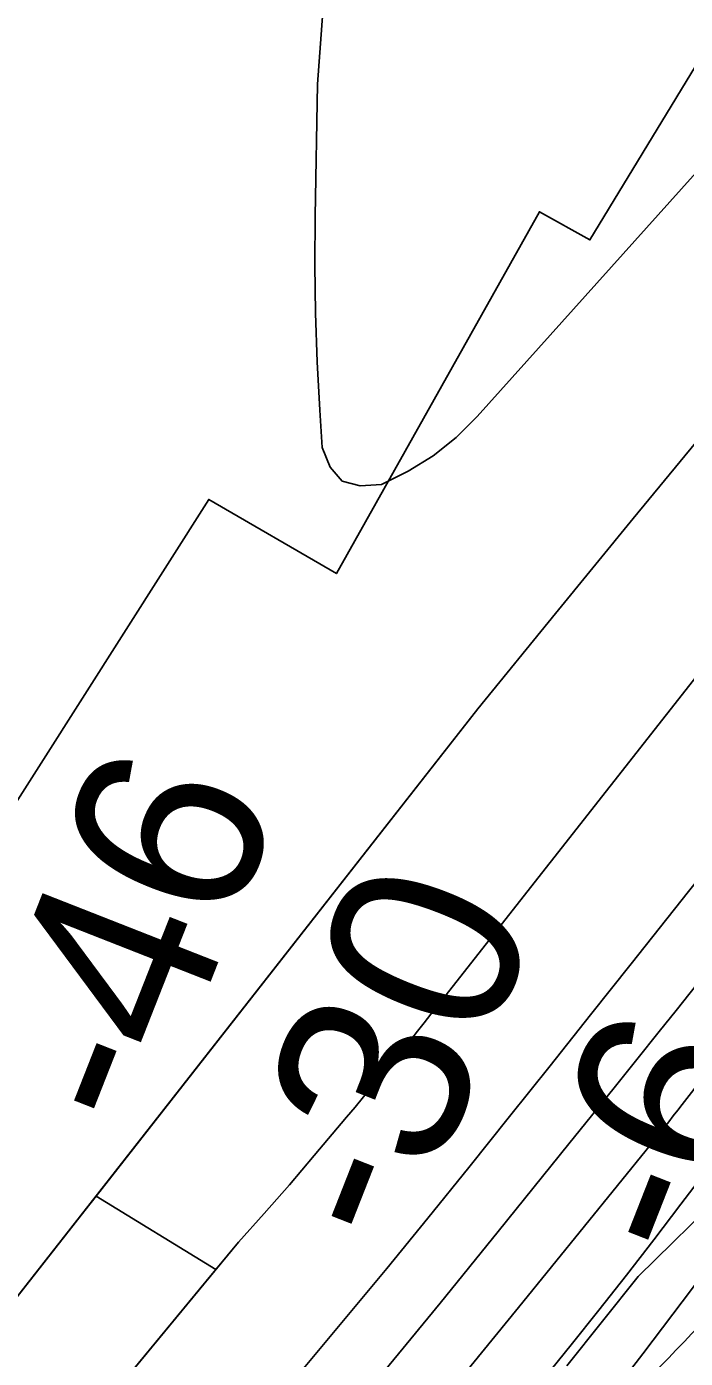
# Model space of a CAD drawing. Extents: x 3271442 to 3309282, y 752266 to 777610.
# Drawn here: x 3289819.8 to 3290053.5, y 763090.9 to 763563.5 of the extents above; entities that cross this region are included whole.
import ezdxf

# ---------------------------------------------------------------- set-up
doc = ezdxf.new("R2010")
doc.units = 0
for name, color, linetype in [('V-RIVR-EDGE', 7, 'Continuous'), ('V-RIVR-RANG', 7, 'Continuous'), ('V-RRAP-FSHR', 7, 'Continuous'), ('V-RRAP-RVMT', 7, 'Continuous'), ('V-TOPO-DPTH', 7, 'Continuous'), ('V-TOPO-MAJR', 7, 'Continuous'), ('V-TOPO-MINR', 7, 'Continuous'), ('V-TOPO-WATR', 7, 'Continuous')]:
    doc.layers.add(name, color=color, linetype=linetype)

msp = doc.modelspace()

# ---------------------------------------------------------------- linework, layer by layer
at = {"layer": 'V-RIVR-EDGE'}
msp.add_lwpolyline([(3290011.409920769, 763088.2217175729), (3290036.699621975, 763119.8907639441), (3290067.63689355, 763150.2418079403), (3290094.2209508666, 763177.9955410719), (3290152.617006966, 763238.2715511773), (3290193.145107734, 763279.9005386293), (3290220.153093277, 763303.3064316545), (3290248.021833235, 763323.2327627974), (3290276.3241748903, 763342.7233425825), (3290295.9104145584, 763353.1072118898), (3290315.9463783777, 763369.5754777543), (3290323.3702739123, 763383.4668545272), (3290327.34040349, 763406.9297135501), (3290329.1264021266, 763426.0511814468), (3290343.520169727, 763446.0108323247), (3290354.863677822, 763462.9352713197), (3290387.109278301, 763495.021796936), (3290404.5672781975, 763523.6674545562), (3290425.9158702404, 763543.6099081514), (3290438.133030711, 763562.2709035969), (3290455.5609353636, 763578.7456184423), (3290462.9945043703, 763596.5490839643)], dxfattribs=at)
at = {"layer": 'V-RRAP-FSHR'}
msp.add_spline([(3289175.294, 762139.237), (3289199.423, 762153.422), (3289238.7800000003, 762167.307), (3289290.7830000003, 762181.407), (3289361.3340000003, 762211.474), (3289422.744, 762245.581), (3289515.5500000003, 762307.77), (3289579.907, 762382.161), (3289624.813, 762451.5380000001), (3289672.322, 762536.1240000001), (3289709.182, 762613.429), (3289742.72, 762696.074), (3289778.1550000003, 762754.902), (3289819.528, 762799.0530000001), (3289911.373, 762921.9230000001), (3289994.147, 763031.194), (3290081.225, 763125.2000000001), (3290188.829, 763225.805), (3290291.386, 763333.074), (3290344.486, 763399.5160000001), (3290388.7060000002, 763467.198), (3290474.091, 763575.3150000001), (3290571.032, 763693.184), (3290669.807, 763810.118), (3290775.646, 763894.02), (3290904.089, 763991.906), (3291011.392, 764077.283), (3291099.769, 764130.4400000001), (3291153.65, 764153.451), (3291210.451, 764195.778), (3291300.741, 764249.0260000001), (3291400.461, 764351.43), (3291483.312, 764483.334), (3291547.7060000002, 764562.328), (3291620.771, 764622.941), (3291661.95, 764638.83), (3291706.225, 764608.33), (3291755.419, 764603.5040000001), (3291805.881, 764628.5260000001)], degree=3, dxfattribs=at)
at = {"layer": 'V-RRAP-RVMT'}
msp.add_lwpolyline([(3289582.620731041, 762997.3884135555), (3289626.846000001, 763063.6469999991), (3289644.886000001, 763051.422999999), (3289709.272000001, 763155.006999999), (3289704.299000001, 763158.1209999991), (3289783.213000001, 763294.0759999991), (3289809.430000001, 763277.729999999), (3289884.412000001, 763395.7259999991), (3289929.712000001, 763369.408999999), (3290001.690000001, 763497.831999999), (3290019.628000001, 763487.8429999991), (3290094.582000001, 763611.243999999), (3290107.295000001, 763605.1109999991), (3290184.8570000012, 763727.2329999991), (3290209.226000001, 763711.319999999), (3290287.314000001, 763838.2769999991), (3290295.310000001, 763833.8659999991), (3290373.867000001, 763956.675999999), (3290389.671000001, 763948.5439999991), (3290471.137000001, 764068.214999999), (3290488.172000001, 764057.7819999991), (3290568.904000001, 764175.9049999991), (3290607.361000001, 764149.505999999), (3290692.585000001, 764267.596999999)], dxfattribs=at)
at = {"layer": 'V-TOPO-DPTH'}
for points in [[(3289546.7150164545, 762768.4046271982), (3289979.8696786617, 763321.3593500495), (3290007.398644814, 763355.2150993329), (3290035.0132644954, 763389.000567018), (3290062.7563644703, 763422.6806123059), (3290090.585117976, 763456.2903759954), (3290118.7140335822, 763489.6415935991), (3290147.157359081, 763522.7184977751), (3290176.0722994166, 763555.383931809), (3290205.3016496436, 763587.7750524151), (3290238.78381471, 763624.3480452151), (3290255.8610261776, 763643.6631401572), (3290272.47703882, 763663.353938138), (3290288.401253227, 763683.6082906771), (3290303.8642688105, 763704.2383462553), (3290322.9299165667, 763730.6149328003), (3290328.459763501, 763738.3760957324), (3290333.9183287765, 763746.1863577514), (3290339.2699715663, 763754.0702684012), (3290344.5503326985, 763762.0032781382), (3290875.225551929, 764299.7963633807)], [(3290875.225551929, 764299.7963633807), (3290344.5503326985, 763762.0032781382), (3290339.2699715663, 763754.0702684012), (3290333.9183287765, 763746.1863577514), (3290328.459763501, 763738.3760957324), (3290322.9299165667, 763730.6149328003), (3290303.8642688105, 763704.2383462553), (3290288.401253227, 763683.6082906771), (3290272.47703882, 763663.353938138), (3290255.8610261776, 763643.6631401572), (3290238.78381471, 763624.3480452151), (3290205.3016496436, 763587.7750524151), (3290176.0722994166, 763555.383931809), (3290147.157359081, 763522.7184977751), (3290118.7140335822, 763489.6415935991), (3290090.585117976, 763456.2903759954), (3290062.7563644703, 763422.6806123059), (3290035.0132644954, 763389.000567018), (3290007.398644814, 763355.2150993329), (3289979.8696786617, 763321.3593500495), (3289844.4479096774, 763148.483208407), (3289886.9798165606, 763122.412776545)], [(3290020.5596200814, 763069.2457802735), (3290038.340276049, 763092.4768195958), (3290055.958214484, 763115.8337668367), (3290073.529411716, 763139.2276947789), (3290091.2010370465, 763162.5449974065), (3290109.0233045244, 763185.7473620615), (3290126.9460001, 763208.8731014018), (3290269.57023774, 763391.6761515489), (3290305.96676464, 763437.6538379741), (3290342.78976292, 763483.2823612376), (3290380.2524682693, 763528.3871397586), (3290418.1416449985, 763573.1427551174), (3290494.56, 763662.13), (3290766.167436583, 763891.2794489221), (3290791.1101176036, 763912.0785109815)], [(3290020.5596200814, 763069.2457802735), (3290038.340276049, 763092.4768195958), (3290055.958214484, 763115.8337668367), (3290073.529411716, 763139.2276947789), (3290091.2010370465, 763162.5449974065), (3290109.0233045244, 763185.7473620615), (3290126.9460001, 763208.8731014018), (3290269.57023774, 763391.6761515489), (3290305.96676464, 763437.6538379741), (3290342.78976292, 763483.2823612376), (3290380.2524682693, 763528.3871397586), (3290418.1416449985, 763573.1427551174), (3290494.56, 763662.13), (3290766.167436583, 763891.2794489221), (3290791.1101176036, 763912.0785109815)], [(3290559.0843718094, 763871.4118039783), (3290407.9, 763712.78), (3290144.3142411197, 763369.753703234), (3290133.2638557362, 763355.4732747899), (3290122.1493833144, 763341.2432524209), (3290110.9387803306, 763327.0888391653), (3290099.6640903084, 763312.9848319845), (3290088.357514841, 763298.9057067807), (3290077.0725190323, 763284.8093463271), (3290065.8198927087, 763270.6871329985), (3290054.588846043, 763256.5476844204), (3290034.2432762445, 763230.8729909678), (3290019.884447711, 763212.7851846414), (3290005.504874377, 763194.7139144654), (3289991.094183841, 763176.6674485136), (3289976.662748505, 763158.6375187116), (3289962.1562583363, 763140.668792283), (3289947.570448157, 763122.7651274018), (3289932.86565796, 763104.9590548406), (3289918.081547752, 763087.2180438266)], [(3290559.0843718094, 763871.4118039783), (3290407.9, 763712.78), (3290144.3142411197, 763369.753703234), (3290133.2638557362, 763355.4732747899), (3290122.1493833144, 763341.2432524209), (3290110.9387803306, 763327.0888391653), (3290099.6640903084, 763312.9848319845), (3290088.357514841, 763298.9057067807), (3290077.0725190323, 763284.8093463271), (3290065.8198927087, 763270.6871329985), (3290054.588846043, 763256.5476844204), (3290034.2432762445, 763230.8729909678), (3290019.884447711, 763212.7851846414), (3290005.504874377, 763194.7139144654), (3289991.094183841, 763176.6674485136), (3289976.662748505, 763158.6375187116), (3289962.1562583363, 763140.668792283), (3289947.570448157, 763122.7651274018), (3289932.86565796, 763104.9590548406), (3289918.081547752, 763087.2180438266)], [(3289969.162907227, 763078.0611644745), (3289994.331906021, 763108.8661563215), (3290041.1391762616, 763166.6284978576), (3290042.7731378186, 763168.6613956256), (3290044.3962150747, 763170.7028763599), (3290046.002965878, 763172.757231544), (3290047.598832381, 763174.8201696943), (3290049.188081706, 763176.8883527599), (3290050.7793940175, 763178.9549448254), (3290052.373800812, 763181.0191503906), (3290053.970270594, 763183.0817649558), (3290337.505461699, 763548.8384955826), (3290355.9449427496, 763572.3443829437), (3290374.562965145, 763595.7062948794), (3290393.448799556, 763618.8522436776), (3290412.5131753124, 763641.8542170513), (3290418.4230634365, 763648.9017458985), (3290434.853660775, 763668.1040689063), (3290451.533654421, 763687.0827684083), (3290468.587742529, 763705.7260326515)], [(3290468.587742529, 763705.7260326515), (3290451.533654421, 763687.0827684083), (3290434.853660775, 763668.1040689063), (3290418.4230634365, 763648.9017458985), (3290412.5131753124, 763641.8542170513), (3290393.448799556, 763618.8522436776), (3290374.562965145, 763595.7062948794), (3290355.9449427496, 763572.3443829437), (3290337.505461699, 763548.8384955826), (3290053.970270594, 763183.0817649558), (3290052.373800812, 763181.0191503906), (3290050.7793940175, 763178.9549448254), (3290049.188081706, 763176.8883527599), (3290047.598832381, 763174.8201696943), (3290046.002965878, 763172.757231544), (3290044.3962150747, 763170.7028763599), (3290042.7731378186, 763168.6613956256), (3290041.1391762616, 763166.6284978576), (3289994.331906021, 763108.8661563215), (3289969.162907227, 763078.0611644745)], [(3289585.9346714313, 762757.5127259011), (3289895.0240695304, 763132.1633018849), (3289904.1204944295, 763142.2477877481), (3289913.0458104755, 763152.4840240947), (3289921.857053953, 763162.8214274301), (3289933.3232824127, 763176.5054322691), (3289936.3161055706, 763180.0765029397), (3289939.30933475, 763183.6472331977), (3289942.303172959, 763187.2174528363), (3289945.2974171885, 763190.7873320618), (3289946.346332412, 763192.0376816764), (3289948.804773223, 763194.9916480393), (3289951.247682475, 763197.9583022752), (3289953.667294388, 763200.9439883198), (3289956.071374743, 763203.942362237), (3289958.461084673, 763206.9524036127), (3289960.8471678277, 763209.9653119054), (3289963.2278108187, 763212.9825205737), (3289965.604827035, 763216.002596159), (3290066.802845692, 763344.8168835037)], [(3289886.9798165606, 763122.412776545), (3289895.0240695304, 763132.1633018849), (3289904.1204944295, 763142.2477877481), (3289913.0458104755, 763152.4840240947), (3289921.857053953, 763162.8214274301), (3289933.3232824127, 763176.5054322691), (3289936.3161055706, 763180.0765029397), (3289939.30933475, 763183.6472331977), (3289942.303172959, 763187.2174528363), (3289945.2974171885, 763190.7873320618), (3289946.346332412, 763192.0376816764), (3289948.804773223, 763194.9916480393), (3289951.247682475, 763197.9583022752), (3289953.667294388, 763200.9439883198), (3289956.071374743, 763203.942362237), (3289958.461084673, 763206.9524036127), (3289960.8471678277, 763209.9653119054), (3289963.2278108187, 763212.9825205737), (3289965.604827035, 763216.002596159), (3290066.802845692, 763344.8168835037)], [(3289883.541932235, 763118.2456800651), (3289886.9798165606, 763122.412776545), (3289844.4479096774, 763148.483208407), (3289840.448301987, 763143.3774063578), (3289546.7150164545, 762768.4046271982), (3289545.733510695, 762766.7756588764), (3289544.7411440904, 762765.1534097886), (3289543.732486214, 762763.5412395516), (3289542.7129674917, 762761.935788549), (3289539.9508434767, 762757.63426372), (3289539.1311430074, 762756.4759385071), (3289538.24790338, 762755.3733744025), (3289537.2693550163, 762754.3544519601), (3289536.227267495, 762753.3912906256), (3289054.4834110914, 762403.1466262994), (3289052.3151086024, 762396.736234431), (3289001.9729578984, 762354.7118971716)], [(3288503.8115970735, 761602.4623719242), (3288623.4777084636, 761835.7945456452), (3288633.924089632, 761851.983337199), (3288644.263976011, 761868.2415972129), (3289076.318100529, 762359.0835930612), (3289585.9346714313, 762757.5127259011), (3289883.541932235, 763118.2456800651)]]:
    msp.add_lwpolyline(points, dxfattribs=at)
at = {"layer": 'V-TOPO-MAJR'}
msp.add_lwpolyline([(3289925.908805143, 763583.3532893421), (3289922.995271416, 763543.1284017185), (3289922.1791161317, 763496.2847088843), (3289922.0899345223, 763479.0413672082), (3289922.282141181, 763461.8046103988), (3289922.8964302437, 763444.5777308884), (3289923.7921075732, 763427.3574362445), (3289924.637116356, 763414.2165448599), (3289927.5452583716, 763407.1389858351), (3289931.8039347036, 763402.2280691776), (3289938.088412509, 763400.5671160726), (3289945.723424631, 763401.0728053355), (3289955.1588143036, 763405.7437499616), (3289964.053018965, 763411.1791955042), (3289972.1354461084, 763417.7613924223), (3289979.676688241, 763425.1080902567), (3290103.903158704, 763563.7611928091)], dxfattribs=at)
at = {"layer": 'V-TOPO-MINR'}
for points in [[(3289546.7150164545, 762768.4046271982), (3289979.8696786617, 763321.3593500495), (3290007.398644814, 763355.2150993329), (3290035.0132644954, 763389.000567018), (3290062.7563644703, 763422.6806123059), (3290090.585117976, 763456.2903759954), (3290118.7140335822, 763489.6415935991), (3290147.157359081, 763522.7184977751), (3290176.0722994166, 763555.383931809), (3290205.3016496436, 763587.7750524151), (3290238.78381471, 763624.3480452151), (3290255.8610261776, 763643.6631401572), (3290272.47703882, 763663.353938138), (3290288.401253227, 763683.6082906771), (3290303.8642688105, 763704.2383462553), (3290322.9299165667, 763730.6149328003), (3290328.459763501, 763738.3760957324), (3290333.9183287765, 763746.1863577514), (3290339.2699715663, 763754.0702684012), (3290344.5503326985, 763762.0032781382), (3290875.225551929, 764299.7963633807)], [(3289918.081547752, 763087.2180438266), (3289932.86565796, 763104.9590548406), (3289947.570448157, 763122.7651274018), (3289962.1562583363, 763140.668792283), (3289976.662748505, 763158.6375187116), (3289991.094183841, 763176.6674485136), (3290005.504874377, 763194.7139144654), (3290019.884447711, 763212.7851846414), (3290034.2432762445, 763230.8729909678), (3290054.588846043, 763256.5476844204), (3290065.8198927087, 763270.6871329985), (3290077.0725190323, 763284.8093463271), (3290088.357514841, 763298.9057067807), (3290099.6640903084, 763312.9848319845), (3290110.9387803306, 763327.0888391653), (3290122.1493833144, 763341.2432524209), (3290133.2638557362, 763355.4732747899), (3290144.3142411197, 763369.753703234), (3290407.9, 763712.78), (3290559.0843718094, 763871.4118039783)], [(3289969.162907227, 763078.0611644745), (3289994.331906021, 763108.8661563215), (3290041.1391762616, 763166.6284978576), (3290042.7731378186, 763168.6613956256), (3290044.3962150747, 763170.7028763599), (3290046.002965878, 763172.757231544), (3290047.598832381, 763174.8201696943), (3290049.188081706, 763176.8883527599), (3290050.7793940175, 763178.9549448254), (3290052.373800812, 763181.0191503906), (3290053.970270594, 763183.0817649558), (3290337.505461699, 763548.8384955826), (3290355.9449427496, 763572.3443829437), (3290374.562965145, 763595.7062948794), (3290393.448799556, 763618.8522436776), (3290412.5131753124, 763641.8542170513), (3290418.4230634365, 763648.9017458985), (3290434.853660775, 763668.1040689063), (3290451.533654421, 763687.0827684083), (3290468.587742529, 763705.7260326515)], [(3289987.61011356, 763064.1504580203), (3290012.9434540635, 763095.610198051), (3290022.814540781, 763107.9862687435), (3290032.607925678, 763120.4229409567), (3290042.2847578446, 763132.9505154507), (3290051.8838881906, 763145.5386914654), (3290061.451548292, 763158.1517738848), (3290071.0549640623, 763170.7374522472), (3290080.7120133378, 763183.282024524), (3290090.404818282, 763195.7991927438), (3290303.238896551, 763469.4420526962), (3290330.7151614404, 763504.3071981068), (3290358.4844921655, 763538.9342295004), (3290386.693421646, 763573.2040898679), (3290415.1954169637, 763607.2358362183), (3290456.212830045, 763655.5810851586), (3290464.513877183, 763665.1821715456)], [(3289945.713202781, 763085.1900250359), (3289966.4836662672, 763110.5093463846), (3289987.1353850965, 763135.9267816), (3290012.189507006, 763166.9857816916), (3290020.216741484, 763176.9540117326), (3290028.232836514, 763186.931176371), (3290036.2322223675, 763196.9217429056), (3290044.2204687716, 763206.9212440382), (3290050.169389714, 763214.3807569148), (3290055.1790197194, 763220.6538387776), (3290060.1942479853, 763226.9224355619), (3290065.217873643, 763233.1843047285), (3290070.2470975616, 763239.4416888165), (3290075.2610925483, 763245.7110189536), (3290080.2491862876, 763252.0007604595), (3290085.1984281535, 763258.3211190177), (3290090.1217687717, 763264.6618889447), (3290141.903048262, 763331.7768533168), (3290172.701247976, 763371.6875997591), (3290203.5043103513, 763411.594592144), (3290234.314666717, 763451.4959534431), (3290265.129885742, 763491.3935606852), (3290372.671189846, 763630.6049749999)], [(3289585.9346714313, 762757.5127259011), (3289895.0240695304, 763132.1633018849), (3289904.1204944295, 763142.2477877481), (3289913.0458104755, 763152.4840240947), (3289921.857053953, 763162.8214274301), (3289933.3232824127, 763176.5054322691), (3289936.3161055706, 763180.0765029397), (3289939.30933475, 763183.6472331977), (3289942.303172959, 763187.2174528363), (3289945.2974171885, 763190.7873320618), (3289946.346332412, 763192.0376816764), (3289948.804773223, 763194.9916480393), (3289951.247682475, 763197.9583022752), (3289953.667294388, 763200.9439883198), (3289956.071374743, 763203.942362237), (3289958.461084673, 763206.9524036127), (3289960.8471678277, 763209.9653119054), (3289963.2278108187, 763212.9825205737), (3289965.604827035, 763216.002596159), (3290066.802845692, 763344.8168835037)]]:
    msp.add_lwpolyline(points, dxfattribs=at)
at = {"layer": 'V-TOPO-WATR'}
msp.add_lwpolyline([(3290020.5596200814, 763069.2457802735), (3290038.340276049, 763092.4768195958), (3290055.958214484, 763115.8337668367), (3290073.529411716, 763139.2276947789), (3290091.2010370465, 763162.5449974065), (3290109.0233045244, 763185.7473620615), (3290126.9460001, 763208.8731014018), (3290269.57023774, 763391.6761515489), (3290305.96676464, 763437.6538379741), (3290342.78976292, 763483.2823612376), (3290380.2524682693, 763528.3871397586), (3290418.1416449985, 763573.1427551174), (3290494.56, 763662.13), (3290766.167436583, 763891.2794489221), (3290791.1101176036, 763912.0785109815)], dxfattribs=at)

# ---------------------------------------------------------------- texts
at = {"layer": 'V-RIVR-RANG'}
for s, p in [('-46', (3289862.8047259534, 763167.8397147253)), ('-30', (3289954.1371997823, 763126.8423240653)), ('-6', (3290059.3658952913, 763121.1960072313))]:
    msp.add_text(s, height=67, rotation=68.5406111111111, dxfattribs=at).set_placement(p)

doc.saveas('drawing.dxf')
